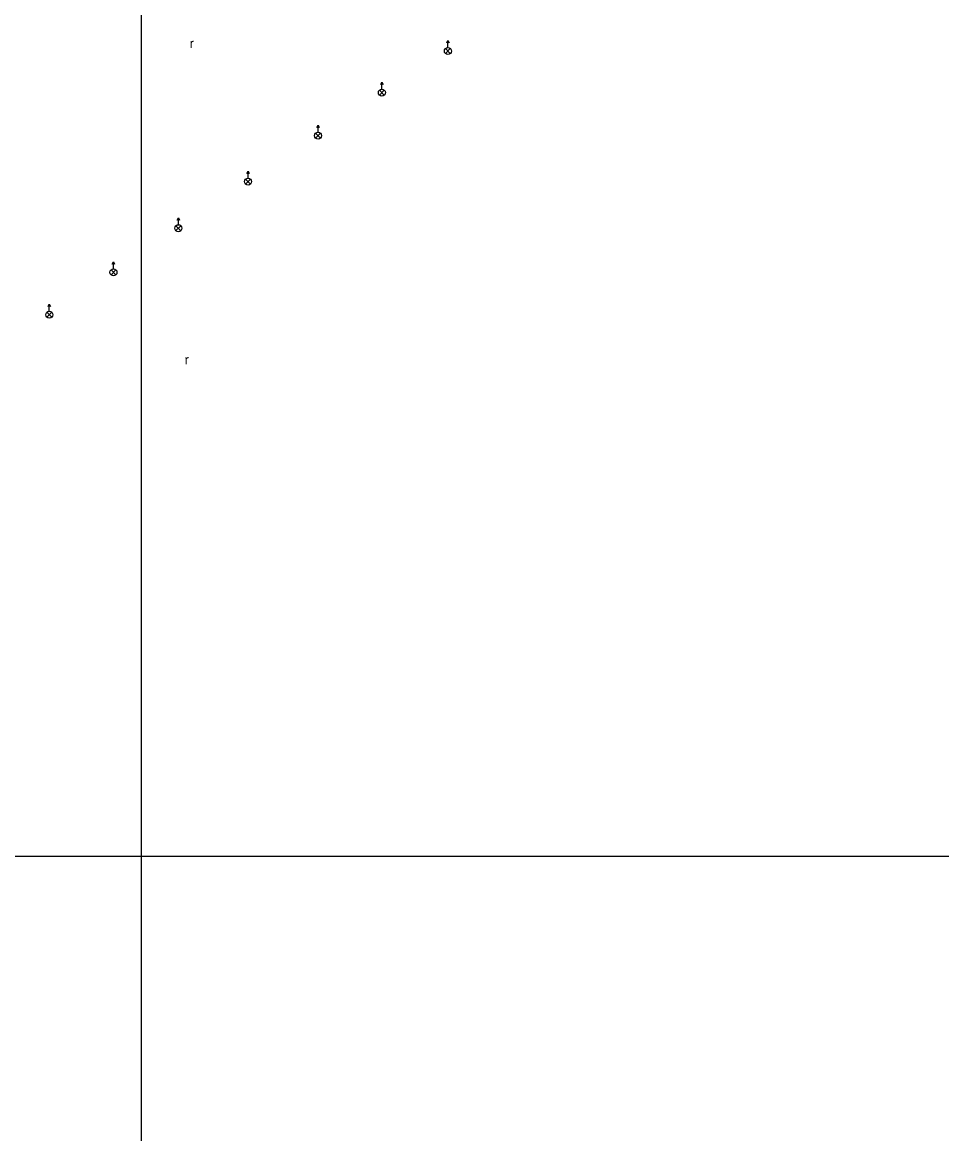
# Model space of a CAD drawing. Extents: x -582188 to -561562, y -1187250 to -1183500.
# Drawn here: x -578137.8 to -578039.1, y -1186029.8 to -1185910.4 of the extents above; entities that cross this region are included whole.
import ezdxf

# ---------------------------------------------------------------- set-up
doc = ezdxf.new("R2010")
doc.units = 0
for name, color, linetype in [('RÁMY_ML', 7, 'Continuous'), ('ZN_BP', 7, 'Continuous'), ('ZN_KULTUR', 7, 'Continuous')]:
    doc.layers.add(name, color=color, linetype=linetype)

msp = doc.modelspace()

# ---------------------------------------------------------------- linework, layer by layer
at = {"layer": 'RÁMY_ML'}
for points in [[(-577812.5, -1186250), (-577812.5, -1186000), (-578125, -1186000), (-578125, -1185750), (-578437.5, -1185750), (-578437.5, -1186000)], [(-577812.5, -1186500), (-577812.5, -1186250), (-578125, -1186250), (-578125, -1186000), (-578437.5, -1186000), (-578437.5, -1186250), (-578125, -1186250), (-578125, -1186500)]]:
    msp.add_lwpolyline(points, dxfattribs=at)
at = {"layer": 'ZN_BP'}
for p, q in [((-578092.09, -1185913.095), (-578092.09, -1185912.345)), ((-578092.355, -1185913.734), (-578091.826, -1185913.206)), ((-578091.826, -1185913.738), (-578092.355, -1185913.206)), ((-578099.445, -1185918.194), (-578098.916, -1185917.666)), ((-578098.916, -1185918.198), (-578099.445, -1185917.666)), ((-578099.18, -1185917.555), (-578099.18, -1185916.805)), ((-578106.295, -1185922.824), (-578105.766, -1185922.296)), ((-578105.766, -1185922.828), (-578106.295, -1185922.296)), ((-578106.03, -1185922.185), (-578106.03, -1185921.435)), ((-578113.815, -1185927.754), (-578113.286, -1185927.226)), ((-578113.286, -1185927.758), (-578113.815, -1185927.226)), ((-578113.55, -1185927.115), (-578113.55, -1185926.365)), ((-578121.03, -1185932.125), (-578121.03, -1185931.375)), ((-578121.295, -1185932.764), (-578120.766, -1185932.236)), ((-578120.766, -1185932.768), (-578121.295, -1185932.236)), ((-578128, -1185936.865), (-578128, -1185936.115)), ((-578128.265, -1185937.504), (-578127.736, -1185936.976)), ((-578127.736, -1185937.508), (-578128.265, -1185936.976)), ((-578135.155, -1185942.064), (-578134.626, -1185941.536)), ((-578134.626, -1185942.068), (-578135.155, -1185941.536)), ((-578134.89, -1185941.425), (-578134.89, -1185940.675))]:
    msp.add_line(p, q, dxfattribs=at)
for points in [[(-578092.215, -1185912.595), (-578092.09, -1185912.345), (-578091.965, -1185912.595)], [(-578099.305, -1185917.055), (-578099.18, -1185916.805), (-578099.055, -1185917.055)], [(-578106.155, -1185921.685), (-578106.03, -1185921.435), (-578105.905, -1185921.685)], [(-578113.675, -1185926.615), (-578113.55, -1185926.365), (-578113.425, -1185926.615)], [(-578121.155, -1185931.625), (-578121.03, -1185931.375), (-578120.905, -1185931.625)], [(-578128.125, -1185936.365), (-578128, -1185936.115), (-578127.875, -1185936.365)], [(-578135.015, -1185940.925), (-578134.89, -1185940.675), (-578134.765, -1185940.925)]]:
    msp.add_lwpolyline(points, dxfattribs=at)
for centre in [(-578092.09, -1185913.47), (-578099.18, -1185917.93), (-578106.03, -1185922.56), (-578113.55, -1185927.49), (-578121.03, -1185932.5), (-578128, -1185937.24), (-578134.89, -1185941.8)]:
    msp.add_circle(centre, 0.375, dxfattribs=at)

# ---------------------------------------------------------------- texts
at = {"layer": 'ZN_KULTUR'}
for p in [(-578119.818, -1185913.142), (-578120.358, -1185947.122)]:
    msp.add_text('r', height=1, dxfattribs=at).set_placement(p)

doc.saveas('drawing.dxf')
